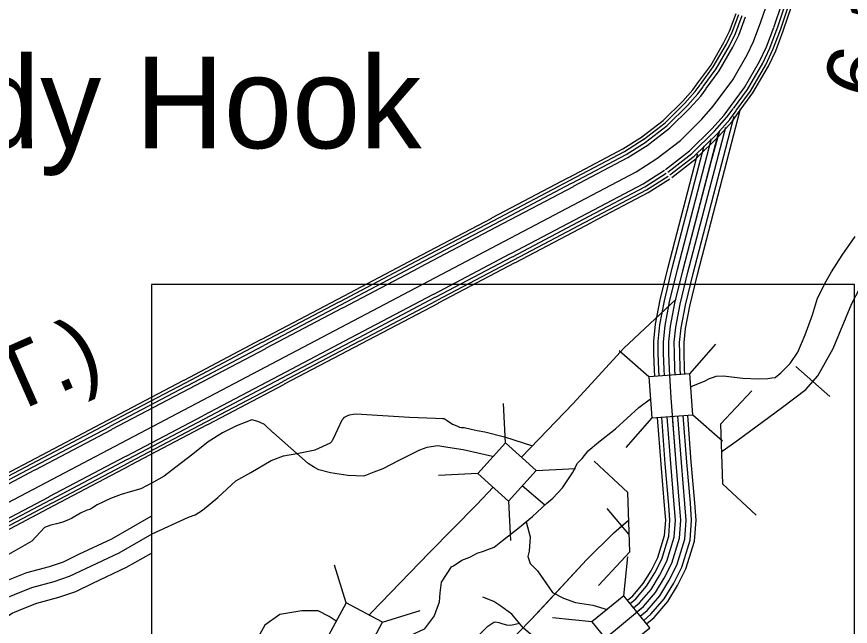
# Model space of a CAD drawing. Extents: x 1551132 to 1791609, y 378168 to 563823.
# Drawn here: x 1596710 to 1601513, y 421062 to 424575 of the extents above; entities that cross this region are included whole.
import ezdxf

# ---------------------------------------------------------------- set-up
doc = ezdxf.new("R2010")
doc.units = 0
for name, color, linetype in [('DESIGN - CENTERLINE - Proposed Curve Text', 7, 'Continuous'), ('DESIGN - CONTOURS - Intermediate with optional Text', 7, 'Continuous'), ('DESIGN - ROW - Right-of-Way and Easement Labels', 7, 'Continuous'), ('DESIGN - ROW - Right-of-Way Linework', 7, 'Continuous'), ('DESIGN - TRAFFIC CONTROL PERMANENT - Signalization', 7, 'Continuous'), ('DESIGN - TRANSPORTATION - Text', 7, 'Continuous'), ('SURVEY - CENTERLINE - Preliminary Text', 7, 'Continuous'), ('SURVEY - DRAINAGE - Storm Sewer', 7, 'Continuous'), ('SURVEY - PROPERTY - Owners', 7, 'Continuous'), ('SURVEY - TRANSPORTATION - Roads', 7, 'Continuous'), ('SURVEY - VEGETATION - Features with Text', 7, 'Continuous')]:
    doc.layers.add(name, color=color, linetype=linetype)

msp = doc.modelspace()

# ---------------------------------------------------------------- linework, layer by layer
at = {"layer": 'DESIGN - CENTERLINE - Proposed Curve Text'}
for p, q in [((1600765.14, 422226.732), (1600777.172, 421883.677)), ((1600242.559, 421491.316), (1600230.561, 421834.296))]:
    msp.add_line(p, q, dxfattribs=at)
for points in [[(1600765.14, 422226.732), (1600945.222, 422419.855)], [(1600230.561, 421834.296), (1600037.471, 422014.37)], [(1600777.172, 421883.677), (1600970.245, 421703.67)], [(1600242.559, 421491.316), (1600062.477, 421298.209)]]:
    msp.add_lwpolyline(points, dxfattribs=at)
at = {"layer": 'DESIGN - CONTOURS - Intermediate with optional Text'}
for p, q in [((1601395.496, 422387.372), (1601199.825, 422558.576)), ((1600238.056, 421593.484), (1600113.092, 421740.487))]:
    msp.add_line(p, q, dxfattribs=at)
for points in [[(1600775.577, 422071.421), (1600858.475, 422131.865), (1601123.285, 422324.128), (1601256.782, 422426.248), (1601325.964, 422505.325), (1601414.337, 422662.246), (1601522.301, 422923.044), (1601590.292, 423054.231), (1601680.165, 423179.076), (1601790.395, 423327.638), (1601973.65, 423545.203), (1602089.847, 423691.673), (1602143.162, 423779.009), (1602182.712, 423880.586), (1602210.361, 423988.348), (1602250.519, 424258.221), (1602278.476, 424386.016), (1602303.792, 424471.785), (1602339.433, 424579.43), (1602401.424, 424710.708), (1602456.497, 424781.985), (1602515.379, 424867.621)], [(1601297.656, 422472.974), (1601325.964, 422505.325), (1601414.337, 422662.246), (1601522.301, 422923.044), (1601590.292, 423054.231), (1601594.325, 423059.84)], [(1600775.577, 422071.421), (1600858.475, 422131.865), (1601123.285, 422324.128), (1601256.782, 422426.248), (1601297.656, 422472.974)], [(1597823.719, 419351.765), (1598454.596, 419907.338), (1599023.208, 420445.369), (1599524.989, 420948.316), (1599675.277, 421102.27), (1599992.403, 421445.996), (1600150.716, 421601.834), (1600233.381, 421672.119)], [(1599736.95, 421169.122), (1599992.403, 421445.996), (1600150.716, 421601.834), (1600197.298, 421641.435)], [(1600197.298, 421641.435), (1600233.381, 421672.119)], [(1599275.036, 420697.784), (1599524.989, 420948.316), (1599675.277, 421102.27), (1599736.95, 421169.122)]]:
    msp.add_lwpolyline(points, dxfattribs=at)
at = {"layer": 'DESIGN - ROW - Right-of-Way Linework'}
msp.add_lwpolyline([(1597488.096, 423032.795), (1597488.093, 418752.857), (1601538.14, 418752.86), (1601538.143, 423032.797), (1597488.096, 423032.795)], dxfattribs=at)
at = {"layer": 'DESIGN - TRANSPORTATION - Text'}
for points in [[(1600892.649, 422492.441), (1600986.622, 422488.407), (1601038.612, 422489.608), (1601060.654, 422493.266), (1601080.695, 422496.966), (1601113.069, 422522.517), (1601165.86, 422575.793), (1601210.85, 422641.22), (1601252.391, 422742.764), (1601296.123, 422856.292), (1601323.623, 422954.045), (1601373.097, 423051.456), (1601403.904, 423105.074), (1601465.345, 423200.301), (1601540.985, 423309.329)], [(1600593.648, 422442.181), (1600609.556, 422450.29), (1600673.904, 422475.34), (1600702.129, 422490.932), (1600724.237, 422498.599), (1600740.311, 422504.366), (1600782.31, 422505.716), (1600892.649, 422492.441)], [(1600062.852, 422124.139), (1600159.983, 422200.774), (1600294.555, 422323.019), (1600361.345, 422372.971)], [(1598189.237, 422177.448), (1598185.554, 422179.798), (1598138.28, 422224.607), (1598112.489, 422237.032), (1598100.589, 422243.224), (1598064.749, 422251.791), (1597976.267, 422217.098), (1597895.686, 422176.264), (1597812.954, 422125.454), (1597725.906, 422054.669), (1597626.817, 421980.067), (1597560.035, 421926.999), (1597499.562, 421893.873), (1597425.005, 421854.955), (1597364.781, 421837.855), (1597312.574, 421822.629), (1597250.259, 421799.554), (1597173.736, 421762.669), (1597135.37, 421737.21), (1597111.262, 421729.568), (1597079.046, 421714.043), (1597026.589, 421682.792), (1596976.299, 421661.533), (1596940.175, 421652.075), (1596908.075, 421644.558), (1596869.893, 421631.124), (1596797.503, 421552.464), (1596636.157, 421459.961)], [(1599451.924, 422040.728), (1599282.67, 422078.379), (1599194.239, 422093.588), (1599137.59, 422101.88), (1599074.025, 422092.204), (1599030.793, 422077.995), (1598911.937, 422017.719), (1598819.239, 421969.059), (1598768.974, 421949.8), (1598710.65, 421926.658), (1598618.794, 421932.091), (1598519.096, 421947.658), (1598451.406, 421964.734), (1598425.615, 421977.151), (1598389.616, 422000.135), (1598189.237, 422177.448)], [(1599214.205, 421404.62), (1599226.354, 421411.761), (1599274.803, 421443.071), (1599321.044, 421460.388), (1599363.384, 421483.78), (1599399.534, 421495.239), (1599425.666, 421504.856), (1599461.857, 421518.323), (1599508.431, 421557.674), (1599595.412, 421624.451), (1599682.452, 421695.236), (1599765.592, 421772.088), (1599800.024, 421801.614), (1599854.906, 421860.874), (1599912.197, 421946.143), (1599941.038, 422001.794), (1599967.446, 422029.436), (1600002.103, 422072.988), (1600062.852, 422124.139)], [(1599752.875, 421760.329), (1599622.312, 421870.957)], [(1599644.803, 421664.618), (1599667.811, 421578.208), (1599663.886, 421495.789), (1599656.036, 421464.388), (1599667.811, 421425.137), (1599710.968, 421381.961), (1599797.299, 421256.358), (1599860.939, 421223.732), (1599929.604, 421200.181), (1600029.669, 421184.481), (1600111.8, 421159.314)], [(1599214.205, 421404.62), (1599155.864, 421316.892), (1599148.664, 421255.657), (1599145.064, 421201.631), (1599116.257, 421122.395), (1599058.65, 421046.76), (1598975.835, 421007.142), (1598871.412, 420985.533), (1598767.548, 420992.458)], [(1598551.661, 421092.294), (1598511.346, 421118.795), (1598446.531, 421151.212), (1598352.916, 421151.212), (1598226.894, 421129.603), (1598140.471, 421068.368), (1598100.864, 420999.942), (1598054.056, 420870.28), (1598021.649, 420621.765), (1598021.649, 420513.712), (1598018.049, 420456.086), (1598007.249, 420409.268), (1597974.841, 420362.441), (1597946.034, 420330.024), (1597882.343, 420256.73)]]:
    msp.add_lwpolyline(points, dxfattribs=at)
at = {"layer": 'SURVEY - CENTERLINE - Preliminary Text'}
for points in [[(1601073.146, 424514.111), (1601074.538, 424517.811), (1601118.345, 424649.973), (1601213.293, 425002.024)], [(1601092.129, 424506.969), (1601093.662, 424511.044), (1601137.778, 424644.131), (1601232.876, 424996.74)], [(1601110.845, 424499.919), (1601112.52, 424504.377), (1601156.944, 424638.372), (1601252.184, 424991.532)], [(1601127.22, 424493.752), (1601129.02, 424498.535), (1601173.711, 424633.339), (1601269.084, 424986.973)], [(1590777.955, 412456.346), (1592043.086, 416594.797), (1592150.084, 416903.472), (1592286.514, 417247.889), (1592448.927, 417579.306), (1592604.849, 417865.239), (1592861.46, 418251.891), (1593069.722, 418525.723), (1594410.766, 420181.826), (1594824.182, 420678.348), (1594960.987, 420814.168), (1595091.426, 420928.388), (1595285.496, 421051.858), (1600278.989, 423681.755), (1600399.095, 423758.457), (1600533.9, 423862.427), (1600657.331, 423984.272), (1600723.921, 424059.007), (1600835.985, 424211.719), (1600918.816, 424354.681), (1600956.174, 424432.658), (1600998.398, 424544.753), (1601040.98, 424673.207)], [(1600635.373, 424194.36), (1600709.038, 424294.738), (1600784.786, 424425.483), (1600816.744, 424492.193), (1600855.193, 424594.254)], [(1600649.481, 424184.002), (1600723.704, 424285.146), (1600800.269, 424417.3), (1600832.852, 424485.31), (1600871.568, 424588.088)], [(1600665.606, 424172.176), (1600740.462, 424274.188), (1600817.969, 424407.958), (1600851.268, 424477.451), (1600890.284, 424581.037)], [(1600682.497, 424160.901), (1600757.462, 424263.071), (1600835.918, 424398.474), (1600869.934, 424469.484), (1600909.592, 424574.737)], [(1600823.119, 424057.699), (1600903.667, 424167.46), (1600990.273, 424316.939), (1601030.506, 424400.916), (1601072.821, 424513.244)], [(1600839.468, 424045.698), (1600920.666, 424156.343), (1601008.223, 424307.455), (1601049.18, 424392.949), (1601091.804, 424506.094)], [(1600855.593, 424033.865), (1600937.424, 424145.384), (1601025.914, 424298.105), (1601067.588, 424385.082), (1601110.512, 424499.044)], [(1600869.701, 424023.514), (1600952.099, 424135.792), (1601041.405, 424289.921), (1601083.696, 424378.207), (1601126.895, 424492.869)], [(1600312.105, 423882.652), (1600434.078, 423976.721), (1600547.475, 424088.666), (1600606.057, 424154.418), (1600634.84, 424193.627)], [(1600322.155, 423868.302), (1600445.611, 423963.521), (1600560.166, 424076.599), (1600619.682, 424143.392), (1600648.948, 424183.268)], [(1600333.638, 423851.901), (1600458.794, 423948.429), (1600574.674, 424062.815), (1600635.24, 424130.792), (1600665.072, 424171.435)], [(1600342.288, 423832.951), (1600472.16, 423933.12), (1600589.382, 424048.84), (1600651.023, 424118.017), (1600681.947, 424160.168)], [(1600448.81, 423694.822), (1600587.116, 423801.492), (1600715.896, 423928.62), (1600786.753, 424008.147), (1600822.577, 424056.965)], [(1600461.193, 423678.755), (1600600.482, 423786.191), (1600730.612, 423914.636), (1600802.536, 423995.372), (1600838.935, 424044.965)], [(1600473.41, 423662.921), (1600613.665, 423771.099), (1600745.112, 423900.853), (1600818.102, 423982.772), (1600855.059, 424033.14)], [(1600560.457, 422515.041), (1600558.624, 422546.467), (1600556.049, 422638.886), (1600555.074, 422697.271), (1600563.465, 422778.24), (1600588.348, 422906.418), (1600632.489, 423089.498), (1600881.234, 424043.857)], [(1600484.093, 423649.063), (1600625.198, 423757.891), (1600757.803, 423888.794), (1600831.718, 423971.746), (1600869.167, 424022.781)], [(1600534.808, 422513.25), (1600532.933, 422545.359), (1600530.333, 422638.311), (1600529.333, 422698.388), (1600537.999, 422782.023), (1600563.216, 422911.885), (1600607.548, 423095.757), (1600843.743, 424001.997)], [(1600503.883, 422511.066), (1600501.958, 422544.017), (1600499.342, 422637.619), (1600498.309, 422699.738), (1600507.308, 422786.59), (1600532.916, 422918.477), (1600577.474, 423103.298), (1600795.319, 423939.112)], [(1597519.951, 418704.339), (1598953.826, 420036.817), (1599446.615, 420444.686), (1599832.106, 420775.912), (1600160.549, 421041.819), (1600320.77, 421175.823), (1600390.077, 421257.016), (1600441.384, 421340.469), (1600484.708, 421426.038), (1600528.874, 421569.725), (1600536.407, 421673.844), (1600529.749, 421766.138), (1600509.166, 422002.953), (1600480.592, 422378.179), (1600470.984, 422542.684), (1600468.351, 422636.928), (1600467.284, 422701.079), (1600476.617, 422791.148), (1600502.617, 422925.069), (1600547.408, 423110.84), (1600710.838, 423737.882), (1600760.487, 423918.837)], [(1599890.948, 423648.579), (1600202.808, 423812.825), (1600316.472, 423885.41)], [(1600472.951, 422508.949), (1600470.984, 422542.684), (1600468.351, 422636.928), (1600467.284, 422701.079), (1600476.617, 422791.148), (1600502.617, 422925.069), (1600547.408, 423110.84), (1600752.37, 423897.211)], [(1599899.107, 423633.095), (1600211.608, 423797.683), (1600325.888, 423870.66)], [(1599908.423, 423615.403), (1600221.666, 423780.374), (1600336.646, 423853.801)], [(1599918.681, 423597.878), (1600231.874, 423762.824), (1600348.329, 423837.201)], [(1600442.035, 422506.733), (1600440.01, 422541.35), (1600437.36, 422636.236), (1600436.26, 422702.421), (1600445.927, 422795.707), (1600472.318, 422931.66), (1600517.342, 423118.382), (1600714.046, 423873.085)], [(1600411.102, 422504.599), (1600409.036, 422540.008), (1600406.369, 422635.544), (1600405.236, 422703.771), (1600415.236, 422800.274), (1600442.018, 422938.252), (1600487.267, 423125.924), (1600670.872, 423830.334)], [(1600386.444, 422502.874), (1600384.336, 422538.942), (1600381.653, 422634.994), (1600380.495, 422704.838), (1600390.761, 422803.907), (1600417.861, 422943.502), (1600463.293, 423131.941), (1600627.065, 423760.291), (1600634.023, 423785.65)], [(1599447.759, 423415.164), (1599890.148, 423648.154)], [(1599999.954, 423443.532), (1600319.605, 423611.878), (1600442.211, 423690.18)], [(1600009.404, 423425.59), (1600329.805, 423594.328), (1600453.127, 423673.088)], [(1600018.729, 423407.889), (1600339.863, 423577.019), (1600463.893, 423656.229)], [(1599455.908, 423399.68), (1599898.298, 423632.67)], [(1599465.225, 423381.988), (1599907.615, 423614.978)], [(1599475.491, 423364.463), (1599917.881, 423597.453)], [(1600026.878, 423392.406), (1600348.663, 423561.877), (1600473.31, 423641.479)], [(1599004.569, 423181.749), (1599446.959, 423414.739)], [(1599556.764, 423210.117), (1599999.154, 423443.107)], [(1599566.214, 423192.175), (1600008.604, 423425.165)], [(1599575.539, 423174.475), (1600017.929, 423407.464)], [(1599012.719, 423166.266), (1599455.108, 423399.255)], [(1599022.035, 423148.574), (1599464.425, 423381.563)], [(1599032.293, 423131.048), (1599474.683, 423364.038)], [(1599583.689, 423158.991), (1600026.078, 423391.981)], [(1598561.371, 422948.335), (1599003.761, 423181.324)], [(1598569.521, 422932.851), (1599011.91, 423165.841)], [(1599113.566, 422976.702), (1599555.956, 423209.692)], [(1599123.016, 422958.76), (1599565.406, 423191.75)], [(1599132.341, 422941.06), (1599574.731, 423174.05)], [(1598578.837, 422915.159), (1599021.227, 423148.149)], [(1598589.103, 422897.633), (1599031.493, 423130.623)], [(1599140.491, 422925.576), (1599582.88, 423158.566)], [(1598670.376, 422743.288), (1599112.766, 422976.277)], [(1598118.181, 422714.92), (1598560.571, 422947.91)], [(1598126.331, 422699.436), (1598568.721, 422932.426)], [(1598679.826, 422725.346), (1599122.216, 422958.335)], [(1598689.151, 422707.645), (1599131.541, 422940.635)], [(1598697.301, 422692.161), (1599139.691, 422925.151)], [(1598135.647, 422681.744), (1598578.037, 422914.734)], [(1598145.905, 422664.219), (1598588.295, 422897.208)], [(1598227.178, 422509.873), (1598669.568, 422742.863)], [(1597674.983, 422481.505), (1598117.373, 422714.495)], [(1597683.133, 422466.021), (1598125.522, 422699.011)], [(1598236.628, 422491.931), (1598679.018, 422724.921)], [(1598245.953, 422474.23), (1598688.343, 422707.22)], [(1598254.103, 422458.747), (1598696.492, 422691.736)], [(1597692.449, 422448.329), (1598134.839, 422681.319)], [(1597702.716, 422430.804), (1598145.105, 422663.794)], [(1597783.989, 422276.458), (1598226.378, 422509.448)], [(1597793.438, 422258.516), (1598235.828, 422491.506)], [(1597231.793, 422248.09), (1597674.183, 422481.08)], [(1597239.943, 422232.607), (1597682.333, 422465.596)], [(1597249.259, 422214.915), (1597691.649, 422447.904)], [(1597802.763, 422240.816), (1598245.153, 422473.805)], [(1597810.913, 422225.332), (1598253.303, 422458.322)], [(1597259.517, 422197.389), (1597701.907, 422430.379)], [(1597340.79, 422043.043), (1597783.18, 422276.033)], [(1597350.24, 422025.101), (1597792.63, 422258.091)], [(1600229.181, 421212.265), (1600259.547, 421237.666), (1600319.745, 421308.184), (1600365.636, 421382.836), (1600404.002, 421458.597), (1600443.093, 421585.8), (1600449.467, 421673.852), (1600443.301, 421759.263), (1600422.735, 421995.903), (1600402.186, 422265.81)], [(1600244.705, 421193.031), (1600276.996, 421220.04), (1600339.786, 421293.601), (1600387.227, 421370.761), (1600427.001, 421449.322), (1600467.542, 421581.217), (1600474.25, 421673.852), (1600467.942, 421761.221), (1600447.376, 421997.911), (1600426.835, 422267.535)], [(1600264.205, 421168.931), (1600298.887, 421197.931), (1600364.936, 421275.309), (1600414.31, 421355.619), (1600455.859, 421437.68), (1600498.208, 421575.475), (1600505.324, 421673.844), (1600498.85, 421763.68), (1600478.267, 422000.436), (1600457.759, 422269.693)], [(1600283.729, 421144.847), (1600320.77, 421175.823), (1600390.077, 421257.016), (1600441.384, 421340.469), (1600484.708, 421426.038), (1600528.874, 421569.725), (1600536.407, 421673.844), (1600529.749, 421766.138), (1600509.166, 422002.953), (1600488.684, 422271.876)], [(1600303.245, 421120.754), (1600342.653, 421153.714), (1600415.218, 421238.724), (1600468.458, 421325.318), (1600513.557, 421414.396), (1600559.54, 421563.975), (1600567.49, 421673.844), (1600560.648, 421768.597), (1600540.066, 422005.47), (1600519.616, 422274.01)], [(1600322.745, 421096.646), (1600364.544, 421131.605), (1600440.367, 421220.432), (1600495.541, 421310.176), (1600542.415, 421402.754), (1600590.206, 421558.233), (1600598.564, 421673.836), (1600591.556, 421771.055), (1600570.956, 422007.995), (1600550.54, 422276.185)], [(1600338.928, 421076.662), (1600382.694, 421113.263), (1600461.225, 421205.257), (1600517.999, 421297.609), (1600566.348, 421393.103), (1600615.638, 421553.466), (1600624.347, 421673.836), (1600617.189, 421773.088), (1600596.589, 422010.078), (1600576.19, 422277.985)], [(1596788.595, 422014.676), (1597230.993, 422247.665)], [(1596796.745, 421999.192), (1597239.143, 422232.182)], [(1596806.07, 421981.5), (1597248.468, 422214.49)], [(1597359.565, 422007.401), (1597801.955, 422240.391)], [(1597367.715, 421991.917), (1597810.105, 422224.907)], [(1596816.328, 421963.974), (1597258.717, 422196.964)], [(1596345.405, 421781.261), (1596787.795, 422014.251)], [(1596897.601, 421809.629), (1597339.99, 422042.618)], [(1596907.05, 421791.687), (1597349.44, 422024.676)], [(1596353.555, 421765.777), (1596795.945, 421998.767)], [(1596362.872, 421748.085), (1596805.261, 421981.075)], [(1596373.13, 421730.56), (1596815.519, 421963.549)], [(1596916.375, 421773.986), (1597358.765, 422006.976)], [(1596924.525, 421758.502), (1597366.915, 421991.492)], [(1596454.403, 421576.214), (1596896.792, 421809.204)], [(1596463.852, 421558.272), (1596906.242, 421791.262)], [(1596473.177, 421540.571), (1596915.567, 421773.561)], [(1596481.327, 421525.088), (1596923.717, 421758.077)]]:
    msp.add_lwpolyline(points, dxfattribs=at)
at = {"layer": 'SURVEY - DRAINAGE - Storm Sewer'}
for p, q in [((1600589.448, 422517.091), (1600738.444, 422688.503)), ((1600352.422, 422500.51), (1600181.01, 422649.506)), ((1599526.251, 422119.651), (1599514.354, 422346.418)), ((1600369.003, 422263.493), (1600220.007, 422092.072)), ((1600605.978, 422280.082), (1600777.399, 422131.07)), ((1599702.831, 421960.638), (1599929.673, 421972.552)), ((1599367.297, 421943.03), (1599140.414, 421931.166)), ((1599543.835, 421784.109), (1599555.732, 421557.3)), ((1600208.577, 421237.687), (1600232.305, 421463.572)), ((1598607.73, 421197.7), (1598541.341, 421414.882)), ((1598817.525, 421086.114), (1599034.715, 421152.536)), ((1600023.914, 421088.132), (1599798.03, 421111.902))]:
    msp.add_line(p, q, dxfattribs=at)
for points in [[(1600369.003, 422263.493), (1600606.02, 422280.082), (1600589.448, 422517.091), (1600352.422, 422500.51)], [(1599367.297, 421943.03), (1599543.86, 421784.076), (1599702.831, 421960.638), (1599526.251, 422119.651)], [(1598705.988, 420876.385), (1598817.525, 421086.164), (1598607.73, 421197.7), (1598496.21, 420987.897)], [(1600023.914, 421088.132), (1600173.436, 420903.519), (1600358.082, 421053.066), (1600208.577, 421237.687)]]:
    msp.add_lwpolyline(points, close=True, dxfattribs=at)
at = {"layer": 'SURVEY - PROPERTY - Owners'}
for points in [[(1597490.562, 421595.39), (1597699.582, 421690.518), (1597739.048, 421704.477), (1597780.205, 421730.677), (1597869.303, 421805.438), (1597972.701, 421900.007), (1598059.407, 421948.758), (1598176.388, 422017.077), (1598246.761, 422044.036), (1598324.942, 422058.861), (1598429.19, 422079.287), (1598517.763, 422119.988), (1598526.329, 422127.588), (1598530.663, 422134.33), (1598538.179, 422147.722), (1598560.937, 422197.465), (1598585.753, 422251.175), (1598593.22, 422260.442), (1598599.986, 422266.983), (1598614.394, 422275.85), (1598628.185, 422280.576), (1598648.56, 422284.034), (1598666.243, 422286.001), (1598973.761, 422267.217), (1599123.566, 422260.892), (1599163.531, 422260.275), (1599171.423, 422259.009), (1599179.481, 422255.759), (1599191.322, 422247.817), (1599220.98, 422227.325), (1599246.746, 422216.624), (1599261.946, 422209.707), (1599271.612, 422208.324), (1599288.195, 422207.632), (1599328.269, 422198.649), (1599362.81, 422190.357), (1599407.025, 422182.057), (1599521.706, 422154.414), (1599681.694, 422101.988)], [(1595427.793, 420727.774), (1595639.063, 420784.409), (1595753.444, 420820.502), (1595860.899, 420873.312), (1595997.321, 420950.981), (1596180.525, 421053.475), (1596339.172, 421142.228), (1596482.868, 421228.263), (1596542.75, 421268.339), (1596600.999, 421303.107), (1596663.923, 421330.258), (1596769.495, 421372.334), (1596899.392, 421406.543), (1596980.923, 421434.502), (1597069.196, 421477.387), (1597258.042, 421566.723), (1597486.17, 421697.418)], [(1596384.712, 421063.767), (1596531.417, 421151.603), (1596591.249, 421191.646), (1596642.39, 421222.171), (1596698.688, 421246.464), (1596797.944, 421286.023), (1596925.691, 421319.666), (1597015.581, 421350.492), (1597108.412, 421395.593), (1597300.041, 421486.246), (1597490.562, 421595.39)], [(1595475.692, 420549.078), (1595690.87, 420606.763), (1595822.467, 420648.281), (1595947.539, 420709.758), (1596088.244, 420789.86), (1596270.84, 420892.013), (1596453.736, 420994.332), (1596528.117, 421035.933), (1596641.665, 421111.927), (1596685.414, 421138.036), (1596734.829, 421159.362), (1596827.51, 421196.304), (1596953.024, 421229.355), (1597051.605, 421263.164), (1597149.178, 421310.566), (1597343.698, 421402.585), (1597486.978, 421484.671)]]:
    msp.add_lwpolyline(points, dxfattribs=at)
at = {"layer": 'SURVEY - TRANSPORTATION - Roads'}
for points in [[(1599618.895, 422036.478), (1599916.397, 422346.803), (1600209.132, 422664.862), (1600507.65, 422945.953)], [(1598739.224, 421124.704), (1598754.382, 421142.204), (1599087.449, 421486.172), (1599361.726, 421764.312), (1599455.657, 421863.765)], [(1599825.615, 420974.934), (1599823.223, 420975.759), (1599729.526, 420991.234), (1599697.618, 420995.734), (1599681.81, 421008.001), (1599630.511, 421050.869), (1599563.813, 421132.046), (1599500.581, 421179.105), (1599459.015, 421205.798), (1599395.442, 421230.823)], [(1598570.636, 420797.753), (1598729.916, 420846.405), (1598854.421, 420884.556), (1598910.561, 420895.706), (1598958.61, 420900.973), (1598998.643, 420904.365), (1599078.541, 420901.123), (1599160.497, 420901.856), (1599210.546, 420907.098), (1599246.545, 420908.54), (1599280.794, 420926.049), (1599337.551, 420977.258), (1599424.841, 421064.069), (1599459.157, 421085.578), (1599467.182, 421087.461), (1599489.131, 421085.12), (1599510.989, 421076.761), (1599532.872, 421070.411), (1599556.821, 421068.036), (1599606.712, 421079.836)]]:
    msp.add_lwpolyline(points, dxfattribs=at)

# ---------------------------------------------------------------- texts
at = {"layer": 'DESIGN - ROW - Right-of-Way and Easement Labels'}
msp.add_text('CONST.)', height=369.9945, rotation=23.877586, dxfattribs=at).set_placement((1595366.086, 421699.208))
at = {"layer": 'DESIGN - TRAFFIC CONTROL PERMANENT - Signalization'}
msp.add_text('6.1', height=370.0087, rotation=75.515033, dxfattribs=at).set_placement((1601707.574, 424074.512))
at = {"layer": 'SURVEY - VEGETATION - Features with Text'}
msp.add_text('Sandy Hook', height=527.9876, rotation=0.000036, dxfattribs=at).set_placement((1595196.342, 423817.022))

doc.saveas('drawing.dxf')
